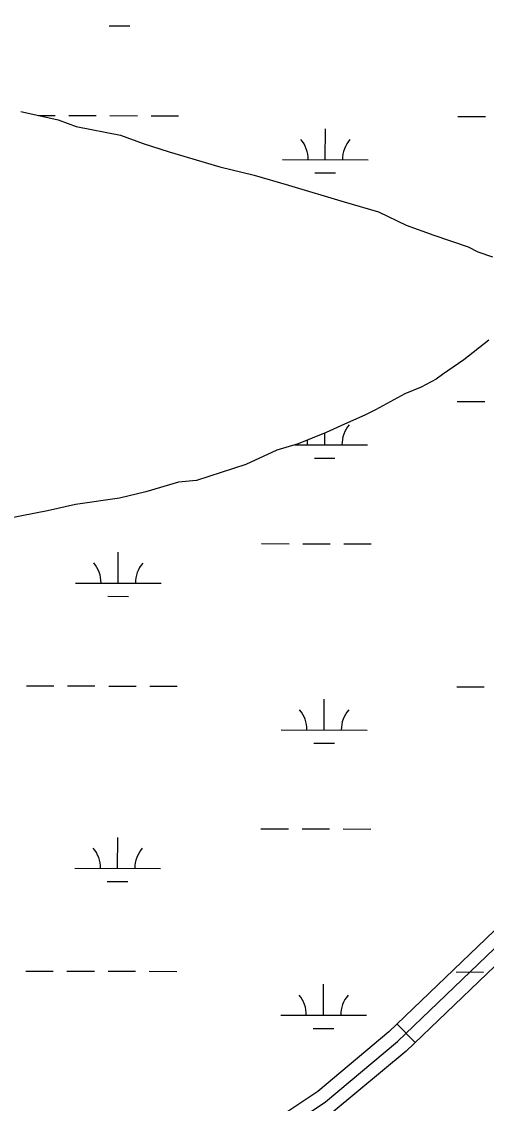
# Model space of a CAD drawing. Extents: x 3219052 to 3256913, y 800770 to 826146.
# Drawn here: x 3226376 to 3226918, y 819598 to 820860 of the extents above; entities that cross this region are included whole.
import ezdxf

# ---------------------------------------------------------------- set-up
doc = ezdxf.new("R2010")
doc.units = 0
for name, color, linetype in [('V-ROAD-CNTR', 7, 'Continuous'), ('V-SITE-VEGE', 7, 'Continuous'), ('V-WETL-SWMP', 7, 'Continuous')]:
    doc.layers.add(name, color=color, linetype=linetype)

msp = doc.modelspace()

# ---------------------------------------------------------------- linework, layer by layer
at = {"layer": 'V-ROAD-CNTR'}
msp.add_line((3226834.7, 819668.8), (3226814, 819690.4), dxfattribs=at)
for points in [[(3226650.7, 819546.3), (3226730.2, 819599.8), (3226814.4, 819670), (3227002.8, 819850.8), (3227130.6, 819943.1), (3227241.2, 819994), (3227341.5, 820018.5), (3227488.3, 820027.4), (3227668.8, 820047.2), (3228231.2, 820094.4), (3228538.3, 820119.8), (3228896.6, 820160.8), (3229114.6, 820196.8), (3229185.4, 820218.1), (3229234, 820246.4), (3229284.4, 820296), (3229341.3, 820375.7), (3229556, 820673.9), (3229727, 820924.9), (3229779.7, 820979), (3229834.9, 820992.1), (3229905.2, 820996.6), (3230199.5, 820992.3), (3230661.6, 820996.5)], [(3229763.4, 820983.7), (3229715.3, 820934.4), (3229543.7, 820682.5), (3229329.1, 820384.4), (3229272.9, 820305.8), (3229224.8, 820258.4), (3229179.4, 820232), (3229111.2, 820211.5), (3228894.5, 820175.6), (3228536.9, 820134.7), (3228230, 820109.4), (3227667.3, 820062.1), (3227487, 820042.3), (3227339.3, 820033.4), (3227236.2, 820008.2), (3227123, 819956.1), (3226993.1, 819862.3), (3226804.3, 819681.2), (3226721.2, 819611.8), (3226643.3, 819559.4), (3226542.9, 819510.9), (3226401.4, 819466.4), (3226182.2, 819429.3), (3226128.2, 819412.1)], [(3230661.9, 820981.5), (3230199.4, 820977.3), (3229905.6, 820981.6), (3229837.1, 820977.2), (3229787.4, 820965.4), (3229738.6, 820915.3), (3229568.3, 820665.2), (3229353.5, 820367), (3229295.8, 820286.2), (3229243.2, 820234.4), (3229191.4, 820204.2), (3229118, 820182.2), (3228898.7, 820145.9), (3228539.8, 820104.9), (3228232.4, 820079.5), (3227670.2, 820032.2), (3227489.6, 820012.4), (3227343.8, 820003.6), (3227246.1, 819979.8), (3227138.2, 819930.1), (3227012.4, 819839.3), (3226824.4, 819658.8), (3226739.2, 819587.8)]]:
    msp.add_lwpolyline(points, dxfattribs=at)
at = {"layer": 'V-SITE-VEGE'}
for p, q in [((3226374.8, 820754.8), (3226418.6, 820745)), ((3226418.6, 820745), (3226439.6, 820737.2)), ((3226439.6, 820737.2), (3226491, 820727.4)), ((3226491, 820727.4), (3226517.7, 820717.6)), ((3226517.7, 820717.6), (3226548.1, 820707.9)), ((3226548.1, 820707.9), (3226607.2, 820690.3)), ((3226607.2, 820690.3), (3226647.2, 820680.5)), ((3226647.2, 820680.5), (3226687.1, 820668.8)), ((3226687.1, 820668.8), (3226751.9, 820649.3)), ((3226751.9, 820649.3), (3226791.9, 820637.6)), ((3226791.9, 820637.6), (3226824.2, 820622.1)), ((3226824.2, 820622.1), (3226856.5, 820610.5)), ((3226856.5, 820610.5), (3226896.5, 820596.8)), ((3226896.5, 820596.8), (3226907.9, 820591)), ((3226907.9, 820591), (3226925.1, 820585.2)), ((3226920.6, 820487.9), (3226891.8, 820465.2)), ((3226891.8, 820465.2), (3226866.9, 820448.2)), ((3226866.9, 820448.2), (3226859.2, 820442.6)), ((3226842, 820433.1), (3226822.9, 820425.6)), ((3226859.2, 820442.6), (3226842, 820433.1)), ((3226822.9, 820425.6), (3226788.4, 820406.8)), ((3226776.9, 820401.1), (3226748.2, 820388)), ((3226788.4, 820406.8), (3226776.9, 820401.1)), ((3226748.2, 820388), (3226731, 820380.4)), ((3226731, 820380.4), (3226698.5, 820367.3)), ((3226673.6, 820359.8), (3226637.3, 820342.9)), ((3226698.5, 820367.3), (3226673.6, 820359.8)), ((3226637.3, 820342.9), (3226579.9, 820324.2)), ((3226558.9, 820322.4), (3226520.7, 820311.3)), ((3226579.9, 820324.2), (3226558.9, 820322.4)), ((3226520.7, 820311.3), (3226490.1, 820303.8)), ((3226438.6, 820296.5), (3226406.1, 820289.1)), ((3226490.1, 820303.8), (3226438.6, 820296.5)), ((3226406.1, 820289.1), (3226360.2, 820279.9))]:
    msp.add_line(p, q, dxfattribs=at)
at = {"layer": 'V-WETL-SWMP'}
for p, q in [((3226477.9, 820854.6), (3226501.9, 820854.6)), ((3226374.8, 820754.8), (3226418.6, 820745)), ((3226395.7, 820750.1), (3226414.8, 820750.1)), ((3226430.8, 820750.1), (3226462.8, 820750)), ((3226478.8, 820750), (3226510.8, 820749.9)), ((3226526.8, 820749.9), (3226558.8, 820749.8)), ((3226884.7, 820749.1), (3226916.7, 820749.1)), ((3226418.6, 820745), (3226439.6, 820737.2)), ((3226439.6, 820737.2), (3226491, 820727.4)), ((3226491, 820727.4), (3226517.7, 820717.6)), ((3226730, 820698.7), (3226730.1, 820734.7)), ((3226517.7, 820717.6), (3226548.1, 820707.9)), ((3226548.1, 820707.9), (3226607.2, 820690.3)), ((3226680, 820698.8), (3226780, 820698.6)), ((3226607.2, 820690.3), (3226647.2, 820680.5)), ((3226647.2, 820680.5), (3226687.1, 820668.8)), ((3226718, 820683.3), (3226742, 820683.3)), ((3226687.1, 820668.8), (3226751.9, 820649.3)), ((3226751.9, 820649.3), (3226791.9, 820637.6)), ((3226791.9, 820637.6), (3226824.2, 820622.1)), ((3226824.2, 820622.1), (3226856.5, 820610.5)), ((3226856.5, 820610.5), (3226896.5, 820596.8)), ((3226896.5, 820596.8), (3226907.9, 820591)), ((3226907.9, 820591), (3226925.1, 820585.2)), ((3226920.6, 820487.9), (3226891.8, 820465.2)), ((3226891.8, 820465.2), (3226866.9, 820448.2)), ((3226866.9, 820448.2), (3226859.2, 820442.5)), ((3226842, 820433.1), (3226822.9, 820425.6)), ((3226859.2, 820442.5), (3226842, 820433.1)), ((3226822.9, 820425.6), (3226788.4, 820406.8)), ((3226884, 820416.5), (3226916, 820416.4)), ((3226776.9, 820401.1), (3226748.2, 820388)), ((3226788.4, 820406.8), (3226776.9, 820401.1)), ((3226748.2, 820388), (3226731, 820380.4)), ((3226731, 820380.4), (3226698.5, 820367.3)), ((3226729.4, 820366), (3226729.4, 820379.8)), ((3226673.6, 820359.8), (3226637.3, 820342.9)), ((3226698.5, 820367.3), (3226673.6, 820359.8)), ((3226694.5, 820366.1), (3226779.4, 820365.9)), ((3226717.3, 820350.6), (3226741.3, 820350.6)), ((3226637.3, 820342.9), (3226579.9, 820324.2)), ((3226558.9, 820322.4), (3226520.7, 820311.3)), ((3226579.9, 820324.2), (3226558.9, 820322.4)), ((3226520.7, 820311.3), (3226490.1, 820303.8)), ((3226438.6, 820296.5), (3226406.1, 820289.1)), ((3226490.1, 820303.8), (3226438.6, 820296.5)), ((3226406.1, 820289.1), (3226360.2, 820279.9)), ((3226655.7, 820250.8), (3226687.7, 820250.7)), ((3226703.7, 820250.7), (3226735.7, 820250.6)), ((3226751.7, 820250.6), (3226783.7, 820250.5)), ((3226488.5, 820204.7), (3226488.6, 820240.7)), ((3226438.5, 820204.8), (3226538.5, 820204.6)), ((3226476.5, 820189.3), (3226500.5, 820189.2)), ((3226381.4, 820084.8), (3226413.4, 820084.8)), ((3226429.4, 820084.7), (3226461.4, 820084.7)), ((3226477.4, 820084.6), (3226509.4, 820084.6)), ((3226525.4, 820084.5), (3226557.4, 820084.5)), ((3226883.4, 820083.8), (3226915.4, 820083.7)), ((3226728.7, 820033.4), (3226728.7, 820069.4)), ((3226678.7, 820033.5), (3226778.7, 820033.3)), ((3226716.6, 820018), (3226740.6, 820017.9)), ((3226655, 819918.1), (3226687, 819918)), ((3226703, 819918), (3226735, 819917.9)), ((3226751, 819917.9), (3226783, 819917.8)), ((3226487.8, 819872), (3226487.9, 819908)), ((3226437.8, 819872.1), (3226537.8, 819871.9)), ((3226475.8, 819856.6), (3226499.8, 819856.5)), ((3226380.7, 819752.2), (3226412.7, 819752.1)), ((3226428.7, 819752.1), (3226460.7, 819752)), ((3226476.7, 819752), (3226508.7, 819751.9)), ((3226524.7, 819751.9), (3226556.7, 819751.8)), ((3226882.7, 819751.1), (3226914.7, 819751)), ((3226728, 819700.7), (3226728, 819736.7)), ((3226678, 819700.8), (3226778, 819700.6)), ((3226715.9, 819685.3), (3226739.9, 819685.2))]:
    msp.add_line(p, q, dxfattribs=at)
for centre, start, end in [((3226674.8, 820699.3), 359.1081, 40.6518), ((3226785.3, 820699.1), 139.1081, 180.6517), ((3226784.6, 820366.4), 139.1081, 180.6517), ((3226674.1, 820366.6), 359.1081, 8.0409), ((3226433.3, 820205.3), 359.1081, 40.6518), ((3226543.8, 820205), 139.1081, 180.6517), ((3226673.4, 820033.9), 359.1081, 40.6518), ((3226783.9, 820033.7), 139.1081, 180.6517), ((3226432.6, 819872.6), 359.1081, 40.6518), ((3226543.1, 819872.4), 139.1081, 180.6517), ((3226672.7, 819701.3), 359.1081, 40.6518), ((3226783.2, 819701), 139.1081, 180.6517)]:
    msp.add_arc(centre, 35.2, start, end, dxfattribs=at)

doc.saveas('drawing.dxf')
